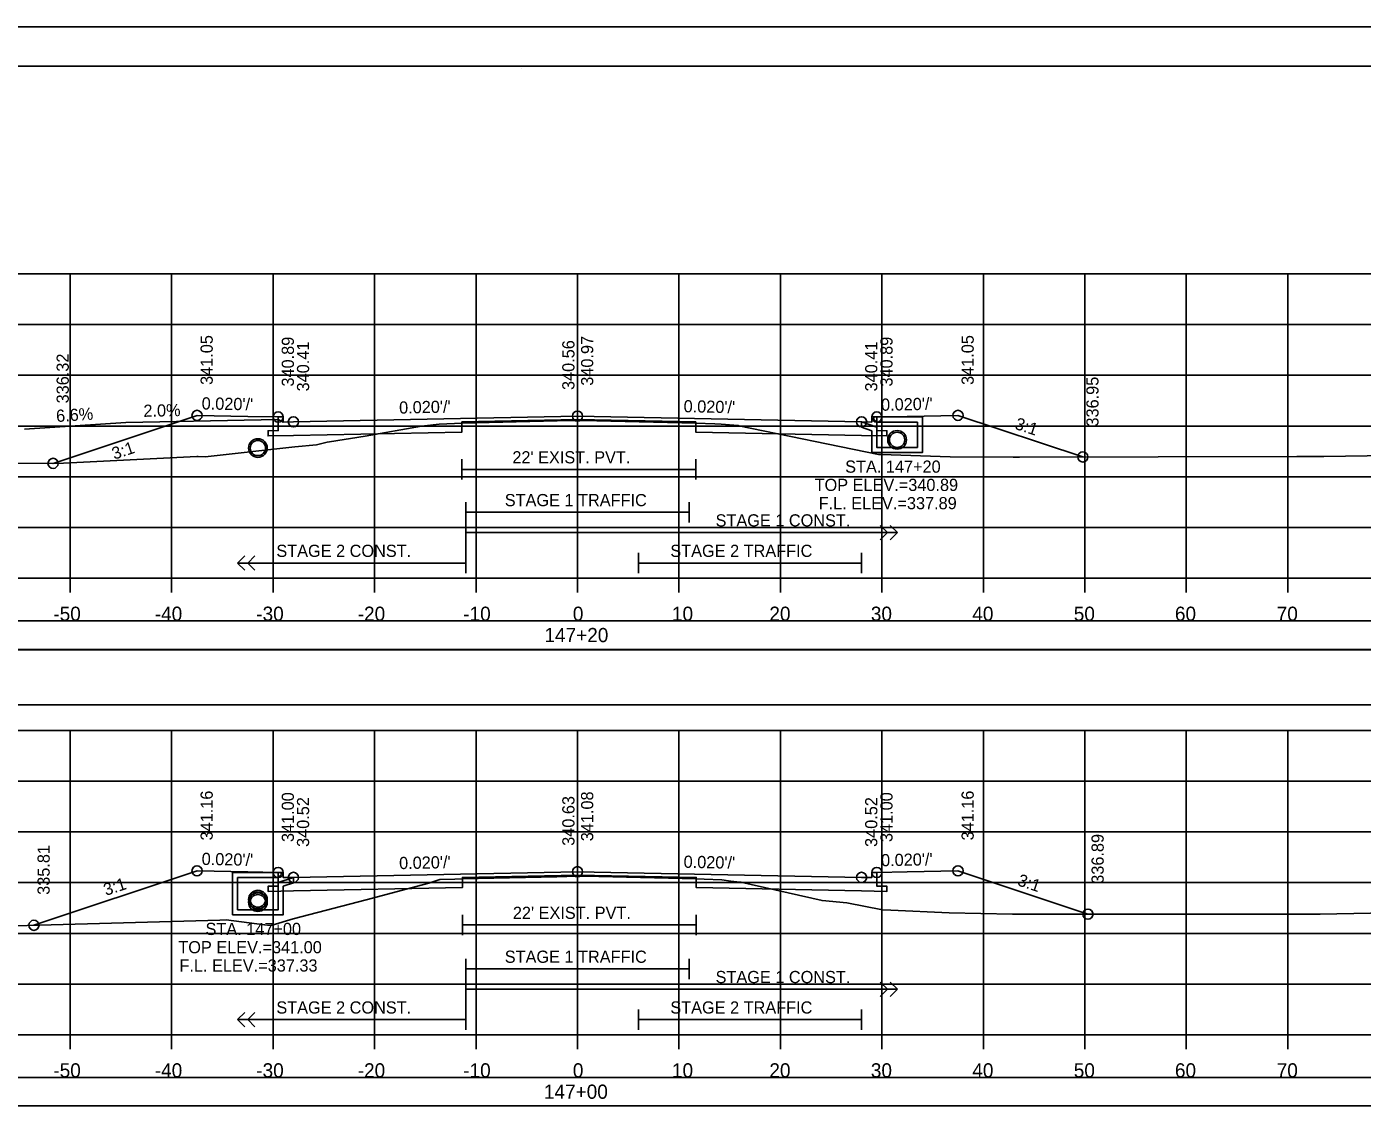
# Model space of a CAD drawing. Extents: x 1368122 to 1710785, y 373130 to 557566.
# Drawn here: x 1368967.9 to 1369099.6, y 379850.8 to 379957.1 of the extents above; entities that cross this region are included whole.
import ezdxf

# ---------------------------------------------------------------- set-up
doc = ezdxf.new("R2010")
doc.units = 0
for name, color, linetype in [('R_Alt Surface', 7, 'Continuous'), ('R_Axis', 7, 'Continuous'), ('R_Axis Annot', 7, 'Continuous'), ('R_Border', 7, 'Continuous'), ('R_Drive', 7, 'Continuous'), ('R_Exist Surface', 7, 'Continuous'), ('R_Fin Surface', 7, 'Continuous'), ('R_Grid', 7, 'Continuous'), ('R_No Plot', 7, 'Continuous'), ('R_Striping', 7, 'Continuous'), ('R_Water', 7, 'Continuous'), ('R_Water Annot', 7, 'Continuous'), ('R_Xsect Elev', 7, 'Continuous'), ('R_Xsect Slope', 7, 'Continuous')]:
    doc.layers.add(name, color=color, linetype=linetype)

msp = doc.modelspace()

# ---------------------------------------------------------------- linework, layer by layer
msp.add_lwpolyline([(1368873.07, 379890.31), (1369171.37, 379890.31), (1369171.37, 379895.72), (1368873.07, 379895.72)], close=True)
at = {"layer": 'R_Alt Surface'}
for points in [[(1369051.72, 379918.68), (1369051.72, 379917.34), (1369052.72, 379917.32), (1369052.72, 379916.82), (1369050.22, 379916.87), (1369033.87, 379917.2), (1369033.87, 379918.2), (1369022.22, 379918.43), (1369010.83, 379918.2), (1369010.83, 379917.2), (1368994.22, 379916.87), (1368991.72, 379916.82), (1368991.72, 379917.32), (1368992.72, 379917.34), (1368992.72, 379918.68)], [(1369010.83, 379914.51), (1369010.83, 379912.51)], [(1369010.83, 379913.51), (1369033.87, 379913.51)], [(1369033.87, 379914.51), (1369033.87, 379912.51)], [(1369051.72, 379873.79), (1369051.72, 379872.45), (1369052.72, 379872.43), (1369052.72, 379871.93), (1369050.22, 379871.98), (1369033.92, 379872.31), (1369033.92, 379873.31), (1369022.22, 379873.54), (1369010.88, 379873.31), (1369010.88, 379872.31), (1368994.22, 379871.98), (1368991.72, 379871.93), (1368991.72, 379872.43), (1368992.72, 379872.45), (1368992.72, 379873.79)], [(1369010.88, 379869.62), (1369010.88, 379867.62)], [(1369033.92, 379869.62), (1369033.92, 379867.62)], [(1369010.88, 379868.62), (1369033.92, 379868.62)]]:
    msp.add_lwpolyline(points, dxfattribs=at)
for points in [[(1368873.07, 379895.78), (1369171.37, 379895.78), (1369171.37, 379898.6), (1368873.07, 379898.6)], [(1368873.07, 379850.78), (1369171.37, 379850.78), (1369171.37, 379853.6), (1368873.07, 379853.6)]]:
    msp.add_lwpolyline(points, close=True, dxfattribs=at)
at = {"layer": 'R_Axis'}
for p, q in [((1368872.22, 379902.79), (1369172.22, 379902.79)), ((1368972.22, 379901.39), (1368972.22, 379902.79)), ((1368982.22, 379901.39), (1368982.22, 379902.79)), ((1368992.22, 379901.39), (1368992.22, 379902.79)), ((1369002.22, 379901.39), (1369002.22, 379902.79)), ((1369012.22, 379901.39), (1369012.22, 379902.79)), ((1369022.22, 379901.39), (1369022.22, 379902.79)), ((1369032.22, 379901.39), (1369032.22, 379902.79)), ((1369042.22, 379901.39), (1369042.22, 379902.79)), ((1369052.22, 379901.39), (1369052.22, 379902.79)), ((1369062.22, 379901.39), (1369062.22, 379902.79)), ((1369072.22, 379901.39), (1369072.22, 379902.79)), ((1369082.22, 379901.39), (1369082.22, 379902.79)), ((1369092.22, 379901.39), (1369092.22, 379902.79)), ((1368872.22, 379857.79), (1369172.22, 379857.79)), ((1368972.22, 379856.39), (1368972.22, 379857.79)), ((1368982.22, 379856.39), (1368982.22, 379857.79)), ((1368992.22, 379856.39), (1368992.22, 379857.79)), ((1369002.22, 379856.39), (1369002.22, 379857.79)), ((1369012.22, 379856.39), (1369012.22, 379857.79)), ((1369022.22, 379856.39), (1369022.22, 379857.79)), ((1369032.22, 379856.39), (1369032.22, 379857.79)), ((1369042.22, 379856.39), (1369042.22, 379857.79)), ((1369052.22, 379856.39), (1369052.22, 379857.79)), ((1369062.22, 379856.39), (1369062.22, 379857.79)), ((1369072.22, 379856.39), (1369072.22, 379857.79)), ((1369082.22, 379856.39), (1369082.22, 379857.79)), ((1369092.22, 379856.39), (1369092.22, 379857.79))]:
    msp.add_line(p, q, dxfattribs=at)
at = {"layer": 'R_Border'}
for p, q in [((1368864.22, 379953.25), (1369180.4, 379953.25)), ((1369016.74, 379952.99), (1369016.74, 379952.99)), ((1369016.74, 379952.99), (1369016.74, 379952.99))]:
    msp.add_line(p, q, dxfattribs=at)
at = {"layer": 'R_Drive'}
for p, q in [((1368977.72, 379918.13), (1368967.72, 379917.47)), ((1368992.72, 379918.43), (1368977.72, 379918.13)), ((1368993.22, 379918.18), (1368992.72, 379918.43))]:
    msp.add_line(p, q, dxfattribs=at)
at = {"layer": 'R_Exist Surface'}
for points in [[(1368966.46, 379914.13), (1368970.52, 379914.11), (1368971.55, 379914.14), (1368984.69, 379914.8), (1368984.85, 379914.8), (1368985.51, 379914.74), (1368994.36, 379915.73), (1368996.49, 379915.92), (1368997.56, 379916.2), (1368997.77, 379916.23), (1369001.28, 379916.8), (1369006.84, 379917.76), (1369008.6, 379917.97), (1369010.11, 379918.04), (1369010.83, 379918.06), (1369020.22, 379918.3), (1369022.21, 379918.35), (1369024.11, 379918.3), (1369033.87, 379918.08), (1369035.75, 379918.01), (1369036.37, 379917.98), (1369038.04, 379917.83), (1369038.07, 379917.83), (1369038.13, 379917.81), (1369051.9, 379914.97), (1369052.16, 379914.97), (1369058.95, 379914.74), (1369065.15, 379914.72), (1369065.25, 379914.72), (1369065.79, 379914.73), (1369093.13, 379914.78), (1369095.7, 379914.78), (1369095.72, 379914.78), (1369095.76, 379914.78), (1369130, 379915.32)], [(1368959.63, 379868.35), (1368986.96, 379869.09), (1368987.59, 379869.11), (1368991.37, 379868.62), (1368991.39, 379868.62), (1368991.68, 379868.6), (1368992.13, 379868.59), (1368992.14, 379868.59), (1368994.2, 379869.24), (1369001.38, 379871.1), (1369006.95, 379872.58), (1369007.58, 379872.75), (1369008.64, 379873.09), (1369010.14, 379873.13), (1369010.88, 379873.15), (1369020.18, 379873.37), (1369022.19, 379873.42), (1369024.32, 379873.38), (1369033.92, 379873.16), (1369034.71, 379873.14), (1369036.44, 379873.07), (1369037.33, 379872.93), (1369038.23, 379872.84), (1369038.32, 379872.84), (1369038.32, 379872.84), (1369046.32, 379871.02), (1369048.77, 379870.8), (1369052.28, 379870.1), (1369053.11, 379870.07), (1369058.86, 379869.82), (1369065.08, 379869.69), (1369065.99, 379869.69), (1369078.96, 379869.67), (1369082.43, 379869.68), (1369095.41, 379869.67), (1369113.6, 379870.03)]]:
    msp.add_lwpolyline(points, dxfattribs=at)
at = {"layer": 'R_Fin Surface'}
for points in [[(1368970.53, 379914.11), (1368984.72, 379918.84), (1368989.72, 379918.74), (1368992.72, 379918.68), (1368993.22, 379918.68), (1368993.22, 379918.18), (1368994.22, 379918.2), (1369022.22, 379918.76), (1369050.22, 379918.2), (1369051.22, 379918.18), (1369051.22, 379918.68), (1369051.72, 379918.68), (1369054.72, 379918.74), (1369059.72, 379918.84), (1369072.02, 379914.74)], [(1368968.65, 379868.59), (1368984.72, 379873.95), (1368989.72, 379873.85), (1368992.72, 379873.79), (1368993.22, 379873.79), (1368993.22, 379873.29), (1368994.22, 379873.31), (1369022.22, 379873.87), (1369050.22, 379873.31), (1369051.22, 379873.29), (1369051.22, 379873.79), (1369051.72, 379873.79), (1369054.72, 379873.85), (1369059.72, 379873.95), (1369072.53, 379869.68)]]:
    msp.add_lwpolyline(points, dxfattribs=at)
at = {"layer": 'R_Grid'}
for p, q in [((1368872.22, 379932.79), (1369172.22, 379932.79)), ((1368972.22, 379902.79), (1368972.22, 379932.79)), ((1368982.22, 379902.79), (1368982.22, 379932.79)), ((1368992.22, 379902.79), (1368992.22, 379932.79)), ((1369002.22, 379902.79), (1369002.22, 379932.79)), ((1369012.22, 379902.79), (1369012.22, 379932.79)), ((1369022.22, 379902.79), (1369022.22, 379932.79)), ((1369032.22, 379902.79), (1369032.22, 379932.79)), ((1369042.22, 379902.79), (1369042.22, 379932.79)), ((1369052.22, 379902.79), (1369052.22, 379932.79)), ((1369062.22, 379902.79), (1369062.22, 379932.79)), ((1369072.22, 379902.79), (1369072.22, 379932.79)), ((1369082.22, 379902.79), (1369082.22, 379932.79)), ((1369092.22, 379902.79), (1369092.22, 379932.79)), ((1368872.22, 379927.79), (1369172.22, 379927.79)), ((1368872.22, 379922.79), (1369172.22, 379922.79)), ((1368872.22, 379917.79), (1369172.22, 379917.79)), ((1368872.22, 379912.79), (1369172.22, 379912.79)), ((1368872.22, 379907.79), (1369172.22, 379907.79)), ((1368872.22, 379902.79), (1369172.22, 379902.79)), ((1368872.22, 379887.79), (1369172.22, 379887.79)), ((1368972.22, 379857.79), (1368972.22, 379887.79)), ((1368982.22, 379857.79), (1368982.22, 379887.79)), ((1368992.22, 379857.79), (1368992.22, 379887.79)), ((1369002.22, 379857.79), (1369002.22, 379887.79)), ((1369012.22, 379857.79), (1369012.22, 379887.79)), ((1369022.22, 379857.79), (1369022.22, 379887.79)), ((1369032.22, 379857.79), (1369032.22, 379887.79)), ((1369042.22, 379857.79), (1369042.22, 379887.79)), ((1369052.22, 379857.79), (1369052.22, 379887.79)), ((1369062.22, 379857.79), (1369062.22, 379887.79)), ((1369072.22, 379857.79), (1369072.22, 379887.79)), ((1369082.22, 379857.79), (1369082.22, 379887.79)), ((1369092.22, 379857.79), (1369092.22, 379887.79)), ((1368872.22, 379882.79), (1369172.22, 379882.79)), ((1368872.22, 379877.79), (1369172.22, 379877.79)), ((1368872.22, 379872.79), (1369172.22, 379872.79)), ((1368872.22, 379867.79), (1369172.22, 379867.79)), ((1368872.22, 379862.79), (1369172.22, 379862.79)), ((1368872.22, 379857.79), (1369172.22, 379857.79))]:
    msp.add_line(p, q, dxfattribs=at)
at = {"layer": 'R_No Plot'}
msp.add_line((1368851.82, 379957.14), (1369185.15, 379957.14), dxfattribs=at)
for points in [[(1368851.81, 379957.14), (1369185.15, 379957.14), (1369185.15, 379743.8), (1368851.81, 379743.8)], [(1369098.14, 379953.25), (1369117.76, 379953.25), (1369117.76, 379943.37), (1369133.87, 379943.37), (1369157.07, 379943.37), (1369157.19, 379915.21), (1369180.4, 379915.21), (1369180.4, 379747.79), (1368864.22, 379747.79), (1368864.22, 379953.25)]]:
    msp.add_lwpolyline(points, close=True, dxfattribs=at)
for centre, radius in [((1368984.72, 379918.84), 0.5), ((1368992.72, 379918.68), 0.5), ((1369022.22, 379918.76), 0.5), ((1369051.72, 379918.68), 0.5), ((1369059.72, 379918.84), 0.5), ((1368994.22, 379918.2), 0.5), ((1369050.22, 379918.2), 0.5), ((1368990.72, 379915.62), 0.917), ((1369053.72, 379916.43), 0.917), ((1369072.02, 379914.74), 0.5), ((1368970.53, 379914.11), 0.5), ((1368984.72, 379873.95), 0.5), ((1368992.72, 379873.79), 0.5), ((1369022.22, 379873.87), 0.5), ((1369051.72, 379873.79), 0.5), ((1369059.72, 379873.95), 0.5), ((1368994.22, 379873.31), 0.5), ((1369050.22, 379873.31), 0.5), ((1368990.72, 379871.12), 0.917), ((1368990.72, 379870.87), 0.917), ((1369072.53, 379869.68), 0.5), ((1368968.65, 379868.59), 0.5)]:
    msp.add_circle(centre, radius, dxfattribs=at)
at = {"layer": 'R_Striping'}
for p, q in [((1369052.76, 379907.29), (1369052.05, 379907.99)), ((1369052.05, 379906.58), (1369052.76, 379907.29)), ((1369053.76, 379907.29), (1369053.05, 379907.99)), ((1369053.05, 379906.58), (1369053.76, 379907.29)), ((1368988.72, 379904.29), (1368989.43, 379904.99)), ((1368988.72, 379904.29), (1369011.22, 379904.29)), ((1368989.43, 379903.58), (1368988.72, 379904.29)), ((1368989.72, 379904.29), (1368990.43, 379904.99)), ((1368990.43, 379903.58), (1368989.72, 379904.29)), ((1369052.76, 379862.29), (1369052.05, 379862.99)), ((1369052.05, 379861.58), (1369052.76, 379862.29)), ((1369053.76, 379862.29), (1369053.05, 379862.99)), ((1369053.05, 379861.58), (1369053.76, 379862.29)), ((1368988.72, 379859.29), (1368989.43, 379859.99)), ((1368989.72, 379859.29), (1368990.43, 379859.99)), ((1368988.72, 379859.29), (1369011.22, 379859.29)), ((1368989.43, 379858.58), (1368988.72, 379859.29)), ((1368990.43, 379858.58), (1368989.72, 379859.29))]:
    msp.add_line(p, q, dxfattribs=at)
for points in [[(1369011.22, 379910.29), (1369011.22, 379903.29)], [(1369033.22, 379910.29), (1369033.22, 379908.29)], [(1369011.22, 379909.29), (1369033.22, 379909.29)], [(1369011.22, 379907.29), (1369053.76, 379907.29)], [(1369028.22, 379905.29), (1369028.22, 379903.29)], [(1369028.22, 379904.29), (1369050.22, 379904.29)], [(1369050.22, 379905.29), (1369050.22, 379903.29)], [(1369011.22, 379865.29), (1369011.22, 379858.29)], [(1369033.22, 379865.29), (1369033.22, 379863.29)], [(1369011.22, 379864.29), (1369033.22, 379864.29)], [(1369011.22, 379862.29), (1369053.76, 379862.29)], [(1369028.22, 379860.29), (1369028.22, 379858.29)], [(1369050.22, 379860.29), (1369050.22, 379858.29)], [(1369028.22, 379859.29), (1369050.22, 379859.29)]]:
    msp.add_lwpolyline(points, dxfattribs=at)
at = {"layer": 'R_Water'}
for p, q in [((1369050.22, 379918.2), (1369051.72, 379917.68)), ((1369050.22, 379917.67), (1369051.22, 379917.32)), ((1369051.39, 379918.51), (1369051.47, 379918.68)), ((1369051.39, 379918.51), (1369051.72, 379918.18)), ((1369056.22, 379918.68), (1369051.47, 379918.68)), ((1369055.72, 379918.18), (1369051.72, 379918.18)), ((1369051.72, 379917.18), (1369051.72, 379917.68)), ((1369055.72, 379917.18), (1369055.72, 379918.18)), ((1369056.22, 379917.18), (1369056.22, 379918.68)), ((1369051.22, 379917.18), (1369051.22, 379917.32)), ((1368988.22, 379873.79), (1368992.97, 379873.79)), ((1368988.22, 379872.29), (1368988.22, 379873.79)), ((1368988.72, 379872.29), (1368988.72, 379873.29)), ((1368988.72, 379873.29), (1368992.72, 379873.29)), ((1368993.05, 379873.63), (1368992.72, 379873.29)), ((1368994.22, 379873.31), (1368992.72, 379872.79)), ((1368992.72, 379872.29), (1368992.72, 379872.79)), ((1368993.05, 379873.63), (1368992.97, 379873.79)), ((1368994.22, 379872.78), (1368993.22, 379872.43)), ((1368993.22, 379872.29), (1368993.22, 379872.43))]:
    msp.add_line(p, q, dxfattribs=at)
for points in [[(1369050.22, 379917.67), (1369050.22, 379918.2)], [(1369056.22, 379917.18), (1369056.22, 379915.18), (1369053.72, 379915.18), (1369051.22, 379915.18), (1369051.22, 379917.18)], [(1369055.72, 379917.18), (1369055.72, 379915.68), (1369053.72, 379915.68), (1369051.72, 379915.68), (1369051.72, 379917.18)], [(1368994.22, 379872.78), (1368994.22, 379873.31)], [(1368993.22, 379872.29), (1368993.22, 379869.62), (1368990.72, 379869.62), (1368988.22, 379869.62), (1368988.22, 379872.29)], [(1368992.72, 379872.29), (1368992.72, 379870.12), (1368990.72, 379870.12), (1368988.72, 379870.12), (1368988.72, 379872.29)]]:
    msp.add_lwpolyline(points, dxfattribs=at)
for centre in [(1368990.72, 379915.62), (1369053.72, 379916.43), (1368990.72, 379871.12), (1368990.72, 379870.87)]:
    msp.add_circle(centre, 0.75, dxfattribs=at)
at = {"layer": 'R_Xsect Elev'}
for p, q in [((1369022.22, 379918.34), (1369022.22, 379928.34)), ((1369022.22, 379873.42), (1369022.22, 379883.42))]:
    msp.add_line(p, q, dxfattribs=at)

# ---------------------------------------------------------------- texts
at = {"layer": 'R_Axis Annot'}
for s, p in [('-50', (1368970.56, 379898.59)), ('-40', (1368980.56, 379898.59)), ('-30', (1368990.56, 379898.59)), ('-20', (1369000.56, 379898.59)), ('-10', (1369010.96, 379898.59)), ('0', (1369021.76, 379898.59)), ('10', (1369031.53, 379898.59)), ('20', (1369041.13, 379898.59)), ('30', (1369051.13, 379898.59)), ('40', (1369061.13, 379898.59)), ('50', (1369071.13, 379898.59)), ('60', (1369081.1, 379898.59)), ('70', (1369091.13, 379898.59)), ('147+20', (1369018.96, 379896.49)), ('-50', (1368970.56, 379853.59)), ('-40', (1368980.56, 379853.59)), ('-30', (1368990.56, 379853.59)), ('-20', (1369000.56, 379853.59)), ('-10', (1369010.96, 379853.59)), ('0', (1369021.76, 379853.59)), ('10', (1369031.53, 379853.59)), ('20', (1369041.13, 379853.59)), ('30', (1369051.13, 379853.59)), ('40', (1369061.13, 379853.59)), ('50', (1369071.13, 379853.59)), ('60', (1369081.1, 379853.59)), ('70', (1369091.13, 379853.59)), ('147+00', (1369018.91, 379851.49))]:
    msp.add_text(s, height=1.4, dxfattribs=at).set_placement(p)
at = {"layer": 'R_Striping'}
for s, p in [('STAGE 1 TRAFFIC', (1369015.05, 379909.89)), ('STAGE 1 CONST.', (1369035.83, 379907.89)), ('STAGE 2 CONST.', (1368992.54, 379904.89)), ('STAGE 2 TRAFFIC', (1369031.37, 379904.89)), ('STAGE 1 TRAFFIC', (1369015.05, 379864.89)), ('STAGE 1 CONST.', (1369035.83, 379862.89)), ('STAGE 2 CONST.', (1368992.54, 379859.89)), ('STAGE 2 TRAFFIC', (1369031.37, 379859.89))]:
    msp.add_text(s, height=1.2, dxfattribs=at).set_placement(p)
at = {"layer": 'R_Water'}
for p in [(1369015.8, 379914.11), (1369015.85, 379869.22)]:
    msp.add_text("22' EXIST. PVT.", height=1.2, dxfattribs=at).set_placement(p)
at = {"layer": 'R_Water Annot'}
for s, p in [('STA. 147+20', (1369048.6, 379913.19)), ('TOP ELEV.=340.89', (1369045.59, 379911.39)), ('F.L. ELEV.=337.89', (1369045.99, 379909.59)), ('STA. 147+00', (1368985.56, 379867.63)), ('TOP ELEV.=341.00', (1368982.88, 379865.83)), ('F.L. ELEV.=337.33', (1368982.99, 379864.03))]:
    msp.add_text(s, height=1.2, dxfattribs=at).set_placement(p)
at = {"layer": 'R_Xsect Elev'}
for s, rotation, p in [('341.05', 90, (1368986.27, 379921.84)), ('341.05', 90, (1369061.27, 379921.84)), ('340.89', 90, (1368994.27, 379921.68)), ('340.41', 90, (1368995.77, 379921.2)), ('340.56', 90, (1369021.92, 379921.34)), ('340.97', 90, (1369023.77, 379921.76)), ('340.41', 90, (1369051.77, 379921.2)), ('340.89', 90, (1369053.27, 379921.68)), ('336.32', 90, (1368972.08, 379920.02)), ('336.95', 90, (1369073.57, 379917.74)), ('6.6%', 3.776, (1368970.87, 379918.18)), ('2.0%', 1.1458, (1368979.45, 379918.69)), ('341.16', 90, (1368986.27, 379876.95)), ('341.00', 90, (1368994.27, 379876.79)), ('340.52', 90, (1368995.77, 379876.31)), ('340.63', 90, (1369021.92, 379876.42)), ('341.08', 90, (1369023.77, 379876.87)), ('340.52', 90, (1369051.77, 379876.31)), ('341.00', 90, (1369053.27, 379876.79)), ('341.16', 90, (1369061.27, 379876.95)), ('336.89', 90, (1369074.08, 379872.68)), ('335.81', 90, (1368970.2, 379871.59))]:
    msp.add_text(s, height=1.2, rotation=rotation, dxfattribs=at).set_placement(p)
at = {"layer": 'R_Xsect Slope'}
for s, rotation, p in [("0.020'/'", 358.8542, (1368985.17, 379919.43)), ("0.020'/'", 1.1458, (1369004.65, 379919.01)), ("0.020'/'", 358.8542, (1369032.67, 379919.15)), ("0.020'/'", 1.1458, (1369052.15, 379919.29)), ('3:1', 341.5651, (1369065.24, 379917.53)), ('3:1', 18.4349, (1368976.56, 379914.46)), ("0.020'/'", 358.8542, (1368985.17, 379874.54)), ("0.020'/'", 1.1458, (1369004.65, 379874.12)), ("0.020'/'", 358.8542, (1369032.67, 379874.26)), ("0.020'/'", 1.1458, (1369052.15, 379874.4)), ('3:1', 18.4349, (1368975.74, 379871.48)), ('3:1', 341.5651, (1369065.5, 379872.55))]:
    msp.add_text(s, height=1.2, rotation=rotation, dxfattribs=at).set_placement(p)

doc.saveas('drawing.dxf')
